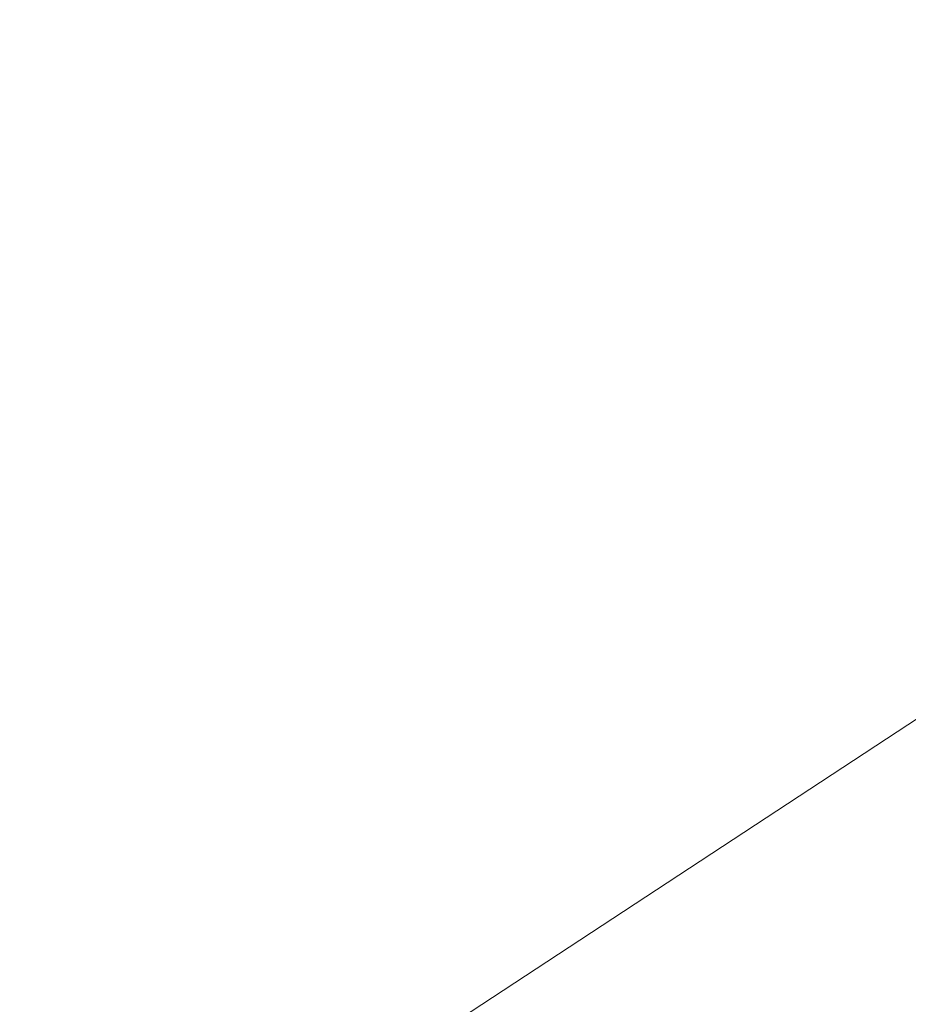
# Model space of a CAD drawing. Extents: x 1620613 to 1693141, y 557269 to 607790.
# Tile 780 of 1056: x 1620837.914 to 1620838.705, y 607320.19 to 607321.067. Entities that reach past the tile are written whole.
import ezdxf

# ---------------------------------------------------------------- set-up
doc = ezdxf.new("R2010")
doc.units = 0
doc.header["$LTSCALE"] = 10
doc.header["$MEASUREMENT"] = 0
for name, pattern in [('DGN Style 2', [7.346996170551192, 4.408197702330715, -2.938798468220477]), ('DGN Style 3', [10.28579463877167, 7.346996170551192, -2.938798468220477]), ('DGN Style 5', [5.142897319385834, 2.204098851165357, -2.938798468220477])]:
    doc.linetypes.add(name, pattern=pattern)
for name, color, linetype, lineweight in [('DT_X_Contour_Minor', 136, 'DGN Style 3', 0), ('PV_X_Driveway', 7, 'DGN Style 5', 0), ('SV_X_Top_of_Bank', 97, 'DGN Style 2', 0)]:
    doc.layers.add(name, color=color, linetype=linetype, lineweight=lineweight)

# ---------------------------------------------------------------- blocks, each defined once
blk = doc.blocks.new('*U1004')
at = {"layer": 'DT_X_Contour_Minor', "transparency": 33554559, "flags": 128}
for points, elevation in [([(-24.18095962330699, 52.19456630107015), (-26.13961108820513, 50.80046222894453), (-26.52381164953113, 50.52720175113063), (-26.83699127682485, 50.30489349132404), (-27.07914997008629, 50.13353744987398), (-27.25028772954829, 50.01313362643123), (-27.6119605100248, 49.75999305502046), (-27.86025474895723, 49.55198737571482), (-28.33388288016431, 49.11782576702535), (-29.03284490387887, 48.4575082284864), (-29.95714082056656, 47.57103476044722), (-32.72237512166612, 44.90556427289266), (-33.69162985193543, 43.94827698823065), (-34.52546831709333, 43.07551799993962), (-35.22389051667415, 42.287287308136), (-35.78689645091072, 41.58358491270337), (-37.10769058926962, 39.81974958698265), (-37.57608096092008, 39.21586285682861), (-37.99065647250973, 38.72707916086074), (-38.35141712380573, 38.35339849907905), (-38.65836291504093, 38.09482087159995), (-39.40513187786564, 37.55875124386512), (-39.65607010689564, 37.37009547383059), (-39.84880807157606, 37.20618038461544), (-39.98334577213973, 37.06700597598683), (-40.05968320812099, 36.95257224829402), (-40.18564935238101, 36.68040321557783), (-40.22203130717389, 36.57873467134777), (-40.23670256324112, 36.47785581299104), (-40.22966312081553, 36.37776664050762), (-40.20091298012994, 36.27846715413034), (-40.01608735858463, 35.81691215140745), (-40.15048069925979, 35.74531068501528), (-40.16360001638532, 35.73708894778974), (-40.14536082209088, 35.74311007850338), (-40.09576311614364, 35.76337407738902), (-40.01480689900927, 35.79788094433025), (-39.75711230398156, 35.90888974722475), (-39.66908160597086, 35.93833058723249), (-39.59826045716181, 35.94339650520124), (-39.54464885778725, 35.924087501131), (-39.50824680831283, 35.88040357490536), (-39.43412074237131, 35.73141320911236), (-39.40460542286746, 35.66106522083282), (-39.37165401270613, 35.56176403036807), (-39.33526651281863, 35.4335096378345), (-39.29544292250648, 35.2763020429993), (-39.18466522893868, 34.81847752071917), (-39.17252586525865, 34.65688272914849), (-39.21919104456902, 34.51546674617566), (-39.32466076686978, 34.39422957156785), (-39.48893503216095, 34.2931712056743), (-40.00540579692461, 34.0505873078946), (-40.19436498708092, 33.96038744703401), (-40.37388948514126, 33.87172578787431), (-40.54397928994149, 33.78460233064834), (-40.70463440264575, 33.69901707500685), (-41.12046844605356, 33.47284066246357), (-41.26366915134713, 33.39187158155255), (-41.38139573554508, 33.31859664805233), (-41.4736481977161, 33.25301586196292), (-41.54042653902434, 33.19512922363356), (-41.68453661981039, 33.05102371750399), (-41.74308398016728, 32.99779644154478), (-41.81064350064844, 32.94619374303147), (-41.88721518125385, 32.89621562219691), (-41.97279902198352, 32.84786207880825), (-42.21303881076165, 32.72108539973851), (-42.29075835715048, 32.67889523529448), (-42.34373715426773, 32.64740725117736), (-42.37197520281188, 32.62662144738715), (-42.37547250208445, 32.61653782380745), (-42.35181096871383, 32.60391773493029), (-42.39091265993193, 32.583645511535), (-42.52596388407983, 32.53229390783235), (-42.75696464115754, 32.44986292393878), (-43.08391493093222, 32.33635255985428), (-44.0837150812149, 31.99221908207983), (-44.42547770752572, 31.87377317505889), (-44.70091547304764, 31.776535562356), (-44.91002837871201, 31.70050624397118), (-45.05281642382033, 31.64568522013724), (-45.34515139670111, 31.52777354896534), (-45.44244383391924, 31.48830485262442), (-45.51506991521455, 31.45833251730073), (-45.56302964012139, 31.43785654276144), (-45.58632300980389, 31.42687692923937), (-45.61555018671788, 31.41025977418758), (-45.65389966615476, 31.39085678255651), (-45.74702772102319, 31.34511067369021), (-45.89493435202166, 31.27302144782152), (-46.0976195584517, 31.1745891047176), (-46.71115154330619, 30.87697870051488), (-46.99779240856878, 30.74271758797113), (-47.39756601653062, 30.56314205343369), (-47.91047236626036, 30.33825209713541), (-48.53651145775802, 30.06804771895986), (-50.35679269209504, 29.28708348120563), (-51.06820952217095, 28.98171731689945), (-51.83724908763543, 28.65134200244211), (-52.66391138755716, 28.29595753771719), (-53.54819642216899, 27.91556392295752), (-55.9831201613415, 26.86783541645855), (-57.01666897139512, 26.41871289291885), (-58.29112259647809, 25.85714170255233), (-59.80648103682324, 25.18312184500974), (-61.56274429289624, 24.39665332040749), (-66.5673193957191, 22.14947236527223), (-68.33273958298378, 21.3572880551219), (-69.87556881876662, 20.66612084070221), (-71.19580710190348, 20.07597072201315), (-72.29345443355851, 19.58683769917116), (-74.92372604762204, 18.41717243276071), (-76.0391293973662, 17.92006916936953), (-77.4126357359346, 17.30600832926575), (-79.04424506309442, 16.57498991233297), (-80.93395737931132, 15.72701391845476), (-86.31732754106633, 13.30980116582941), (-88.17255430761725, 12.47632087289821), (-89.70070698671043, 11.78878955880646), (-90.90178557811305, 11.24720722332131), (-91.77579008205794, 10.85157386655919), (-93.67036997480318, 9.991150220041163), (-94.38000876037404, 9.669193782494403), (-95.0879901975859, 9.348642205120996), (-95.79431428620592, 9.02949548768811), (-96.49898102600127, 8.71175363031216), (-98.37588253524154, 7.866315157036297), (-99.06783932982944, 7.55473544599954), (-99.73603358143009, 7.254075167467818), (-100.380465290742, 6.964334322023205), (-101.0011344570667, 6.685512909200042), (-102.6245688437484, 5.956548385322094), (-103.1982293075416, 5.697795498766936), (-103.7016349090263, 5.468260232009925), (-104.1347856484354, 5.26794258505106), (-104.4976815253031, 5.096842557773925), (-105.3717307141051, 4.679532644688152), (-105.6991237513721, 4.523773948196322), (-106.0257659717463, 4.369480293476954), (-106.3516573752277, 4.216651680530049), (-106.6767979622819, 4.065288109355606), (-107.5428384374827, 3.663605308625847), (-107.8765955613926, 3.5093037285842), (-108.228336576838, 3.347661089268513), (-108.5980614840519, 3.178677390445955), (-108.9857702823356, 3.002352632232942), (-110.0436389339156, 2.522365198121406), (-110.3899303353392, 2.366441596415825), (-110.6354030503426, 2.258661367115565), (-110.7800570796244, 2.199024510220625), (-110.8238924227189, 2.187531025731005), (-110.8063617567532, 2.221072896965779), (-110.8176179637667, 2.22399142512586), (-110.864534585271, 2.207590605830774), (-110.9471116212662, 2.171870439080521), (-111.065349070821, 2.116830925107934), (-111.4281961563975, 1.944299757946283), (-111.549772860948, 1.887374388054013), (-111.6423676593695, 1.845996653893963), (-111.7059805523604, 1.820166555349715), (-111.7406115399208, 1.809884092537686), (-111.7943182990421, 1.803194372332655), (-111.8286533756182, 1.792639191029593), (-111.8913785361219, 1.765990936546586), (-111.9824937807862, 1.723249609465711), (-112.1019991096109, 1.66441520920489), (-112.4585334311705, 1.486066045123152), (-112.6107108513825, 1.409811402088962), (-112.7998423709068, 1.314809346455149), (-113.0259279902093, 1.201059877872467), (-113.2889677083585, 1.068562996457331), (-114.0396790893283, 0.69024142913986), (-114.2872314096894, 0.568059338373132), (-114.4668548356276, 0.4852542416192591), (-114.5785493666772, 0.4418261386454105), (-114.6223150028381, 0.4377750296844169), (-114.648451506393, 0.4794747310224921), (-114.6577560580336, 0.4941408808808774), (-114.6660673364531, 0.5068645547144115), (-114.6733853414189, 0.5176457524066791), (-114.6797100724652, 0.5264844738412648), (-114.7069078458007, 0.5631993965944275), (-114.8184190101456, 0.5857427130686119), (-114.8512880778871, 0.5817863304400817), (-114.9021047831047, 0.5602557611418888), (-114.9708691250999, 0.521151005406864), (-115.0575811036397, 0.4644720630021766), (-115.3127432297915, 0.2898959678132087), (-115.4414968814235, 0.1639744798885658), (-115.6363862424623, -0.08285791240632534), (-115.8974113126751, -0.4506012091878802), (-116.2245720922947, -0.9392554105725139), (-117.1851817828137, -2.403547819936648), (-117.5714658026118, -2.953456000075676), (-118.0098605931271, -3.504961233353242), (-118.500366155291, -4.058063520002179), (-119.0429824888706, -4.612762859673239), (-120.5594404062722, -6.094090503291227), (-121.1927058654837, -6.659830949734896), (-121.9551588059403, -7.246056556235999), (-122.8467992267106, -7.852767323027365), (-123.8676271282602, -8.479963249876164), (-126.7620848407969, -10.17979926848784), (-127.864000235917, -10.8284669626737), (-128.9989031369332, -11.49959303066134), (-130.1667935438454, -12.19317747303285), (-131.3676714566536, -12.90922028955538), (-134.6139958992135, -14.84861229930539), (-135.6910177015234, -15.49258175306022), (-136.4873397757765, -15.96994610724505), (-137.00296212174, -16.28070536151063), (-137.237884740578, -16.42485951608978), (-137.4900787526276, -16.58713046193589), (-137.7565083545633, -16.75856111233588), (-138.3666516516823, -17.1511498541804), (-139.3205086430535, -17.76489668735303), (-140.6180793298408, -18.59980161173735), (-144.5365527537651, -21.12109219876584), (-146.057583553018, -22.07550189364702), (-147.6818208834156, -23.04776303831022), (-149.4092647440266, -24.03787563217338), (-151.2399151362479, -25.04583967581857), (-156.2592582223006, -27.75754572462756), (-157.9071188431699, -28.64785731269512), (-159.0861933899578, -29.28501254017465), (-159.7964818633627, -29.66901140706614), (-160.0379842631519, -29.799853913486), (-160.0569425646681, -29.81122544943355), (-160.0890574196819, -29.82893668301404), (-160.1711832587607, -29.87354173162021), (-160.3033200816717, -29.94504059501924), (-160.4854678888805, -30.04343327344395), (-161.0378766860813, -30.34167216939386), (-161.453391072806, -30.58673781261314), (-162.2856276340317, -31.09825556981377), (-163.5345863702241, -31.8762254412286), (-165.2002672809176, -32.92064742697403), (-173.9457966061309, -38.41633829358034), (-174.5053201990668, -38.7314004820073), (-174.867815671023, -38.89980899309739), (-175.7155062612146, -39.27000787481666), (-177.0483919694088, -39.84199712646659), (-178.8664727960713, -40.61577674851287), (-184.3616151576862, -42.94824290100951), (-186.1728366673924, -43.71679719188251), (-187.4851444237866, -44.27311045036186), (-188.2985384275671, -44.61718267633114), (-188.6130186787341, -44.74901386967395), (-188.7864143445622, -44.81757567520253), (-188.8437101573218, -44.84031453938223), (-188.8855508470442, -44.85710977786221), (-188.9119364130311, -44.86796139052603), (-188.9228668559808, -44.87286937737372), (-188.931407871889, -44.87803250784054), (-188.9728376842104, -44.90323402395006), (-189.0907213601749, -44.97496622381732), (-189.2850588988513, -45.09322910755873), (-189.5558503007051, -45.25802267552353), (-190.9979358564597, -46.13563092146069), (-200.9809675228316, -50.38128774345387), (-202.8592208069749, -51.18005113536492), (-204.215538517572, -51.75677410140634), (-205.04992065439, -52.11145664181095), (-205.3623672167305, -52.24409875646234), (-205.4996439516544, -52.30175716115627), (-205.6967714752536, -52.38455384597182), (-206.1851964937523, -52.58970009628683), (-206.9649190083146, -52.91719591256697), (-208.0359390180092, -53.36704129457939), (-211.2803890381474, -54.72976173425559), (-212.5267256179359, -55.24626083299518), (-213.8323978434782, -55.77371779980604), (-215.1974057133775, -56.31213263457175), (-216.6217492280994, -56.86150533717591), (-220.4991127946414, -58.34110970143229), (-221.7850403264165, -58.8320294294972), (-222.734800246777, -59.19508533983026), (-223.3483925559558, -59.43027743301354), (-223.6258172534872, -59.53760570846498), (-223.9173929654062, -59.65332935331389), (-224.22196076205, -59.77157573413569), (-224.9169823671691, -60.039522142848), (-226.0024577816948, -60.45716857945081), (-227.4783870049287, -61.02451504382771), (-231.9348033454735, -62.73703898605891), (-233.6412232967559, -63.39652951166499), (-235.4181708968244, -64.09060813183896), (-237.2656461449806, -64.81927484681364), (-239.1836490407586, -65.5825296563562), (-244.3923602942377, -67.6639932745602), (-246.1431725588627, -68.36306236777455), (-247.4890759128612, -68.89917193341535), (-248.4300703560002, -69.27232197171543), (-248.9661558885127, -69.48251248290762), (-249.8558387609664, -69.82574114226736), (-250.2946615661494, -69.97874927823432), (-250.9438678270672, -70.1803521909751), (-251.8034575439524, -70.43054988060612), (-252.8734307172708, -70.72934234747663), (-256.0072037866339, -71.59091529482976), (-257.3000331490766, -71.91154492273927), (-258.8281914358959, -72.22725409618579), (-260.5916786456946, -72.53804281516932), (-262.5904947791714, -72.84391107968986), (-268.2344430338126, -73.6529991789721), (-269.2004858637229, -74.22120432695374), (-267.8656531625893, -75.31900369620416), (-264.229944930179, -76.94639728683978), (-258.2933611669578, -79.1033850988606), (-239.394637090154, -85.56147822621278), (-233.1634486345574, -87.66069986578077), (-228.643926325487, -89.1147949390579), (-225.8360701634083, -89.92376344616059), (-224.7398801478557, -90.08760538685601), (-224.0989283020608, -89.66434847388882), (-223.7262266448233, -89.61622242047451), (-223.0888355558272, -89.78928694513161), (-222.1867550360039, -90.18354204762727), (-221.0199850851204, -90.79898772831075), (-217.5556793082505, -92.7350969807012), (-216.3597373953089, -93.36094720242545), (-215.3701409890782, -93.78641592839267), (-214.5868900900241, -94.01150315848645), (-214.0099846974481, -94.03620889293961), (-211.7992323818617, -93.68394549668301), (-207.7296554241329, -92.34900280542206), (-206.1300878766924, -91.03043986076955), (-205.8097007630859, -90.77156042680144), (-205.5340683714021, -90.56002053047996), (-205.303190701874, -90.39582017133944), (-205.117067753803, -90.27895934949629), (-204.6804128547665, -90.0304498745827), (-204.5339060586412, -89.94748955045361), (-204.4218768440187, -89.88499068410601), (-204.3443252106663, -89.84295327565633), (-204.3012511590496, -89.82137732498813), (-204.2323571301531, -89.79112340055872), (-204.0175103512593, -89.70875089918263), (-203.4246405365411, -89.48432383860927), (-202.4537476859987, -89.11784221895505), (-201.1048318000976, -88.60930603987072), (-197.0036920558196, -87.06380348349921), (-195.53523340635, -86.48951762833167), (-194.2057122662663, -85.92578698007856), (-193.0151286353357, -85.37261153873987), (-191.963482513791, -84.8299913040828), (-189.3443428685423, -83.39707762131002), (-188.3270215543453, -82.8713957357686), (-187.2394123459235, -82.36903534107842), (-186.0815152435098, -81.88999643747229), (-184.8533302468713, -81.4342790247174), (-181.484453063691, -80.2501279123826), (-180.3467177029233, -79.84876827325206), (-179.4601695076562, -79.53280269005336), (-178.8248084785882, -79.30223116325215), (-178.4406346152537, -79.15705369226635), (-177.7510872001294, -78.88377251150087), (-177.4752271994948, -78.77552726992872), (-177.1648077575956, -78.65575243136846), (-176.8198288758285, -78.52444799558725), (-176.4402905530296, -78.38161396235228), (-175.3821091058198, -77.98535041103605), (-174.657990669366, -77.70635111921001), (-173.2792714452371, -77.1665509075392), (-171.2459514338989, -76.3659497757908), (-168.5580306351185, -75.30454772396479), (-160.5174407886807, -72.12640769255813), (-157.8664053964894, -71.07881973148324), (-155.9437416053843, -70.31966087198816), (-154.7494494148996, -69.8489311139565), (-154.2835288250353, -69.66663045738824), (-154.0122360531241, -69.56506750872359), (-153.8901976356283, -69.51096790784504), (-153.7275519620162, -69.42484131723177), (-153.5242990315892, -69.30668773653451), (-153.2804388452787, -69.15650716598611), (-152.5760020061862, -68.71332299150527), (-152.3022596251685, -68.54918621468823), (-152.0093601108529, -68.38916401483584), (-151.6973034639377, -68.23325639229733), (-151.3660896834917, -68.08146334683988), (-150.457310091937, -67.68216799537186), (-149.7965649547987, -67.40557416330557), (-148.4959142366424, -66.87526418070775), (-146.5553579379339, -66.09123804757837), (-143.9748960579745, -65.05349576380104), (-136.2404569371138, -61.94789480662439), (-133.6499864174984, -60.91447590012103), (-131.6794041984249, -60.14341989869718), (-130.3287102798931, -59.63472680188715), (-129.597904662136, -59.38839661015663), (-128.475607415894, -59.08133330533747), (-128.0837312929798, -58.95530226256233), (-127.7498258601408, -58.8075066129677), (-127.4738911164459, -58.63794635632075), (-127.2559270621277, -58.44662149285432), (-126.3740264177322, -57.50298804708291), (-125.5114376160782, -56.88272472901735), (-125.3272058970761, -56.75648262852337), (-125.1441916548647, -56.64358346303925), (-124.9623948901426, -56.54402723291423), (-124.7818156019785, -56.45781393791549), (-124.3018941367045, -56.24570239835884), (-124.1252345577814, -56.16937275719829), (-123.9551969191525, -56.09946748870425), (-123.7917812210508, -56.03598659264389), (-123.634987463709, -55.97893006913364), (-123.2257000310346, -55.83534516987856), (-123.0975281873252, -55.78019966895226), (-123.0199782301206, -55.7224518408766), (-122.9930501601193, -55.66210168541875), (-123.01674397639, -55.59914920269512), (-123.2454328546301, -55.29929885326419), (-123.5280223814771, -55.37079651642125), (-123.557898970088, -55.37377578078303), (-123.5264189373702, -55.35207171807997), (-123.4335822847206, -55.30568432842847), (-123.2793890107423, -55.23461361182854), (-122.7863981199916, -55.01218059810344), (-122.5932278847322, -54.92795936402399), (-122.383460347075, -54.84212042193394), (-122.1570955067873, -54.75466377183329), (-121.9141333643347, -54.66558941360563), (-121.2441045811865, -54.42590084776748), (-120.9864257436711, -54.32681635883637), (-120.7159108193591, -54.20932931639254), (-120.4325598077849, -54.07343972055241), (-120.1363727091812, -53.91914757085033), (-119.3294256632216, -53.48316510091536), (-119.0607926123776, -53.33840922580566), (-118.8601037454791, -53.23112845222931), (-118.7273590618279, -53.1613227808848), (-118.6625585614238, -53.1289922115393), (-118.5803494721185, -53.09274416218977), (-118.5320814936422, -53.07158985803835), (-118.4489343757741, -53.0353129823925), (-118.330908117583, -52.9839135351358), (-118.1780027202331, -52.91739151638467), (-117.723749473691, -52.71983603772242), (-117.574481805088, -52.65467205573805), (-117.4673687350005, -52.60734671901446), (-117.40241026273, -52.57786002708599), (-117.3796063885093, -52.56621198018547), (-117.3750021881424, -52.55893538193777), (-117.32292377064, -52.53514638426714), (-117.1701416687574, -52.46923683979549), (-116.916655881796, -52.36120674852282), (-116.56246641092, -52.21105611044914), (-115.4836895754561, -51.75449367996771), (-115.0592612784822, -51.57221276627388), (-114.5950590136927, -51.36779184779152), (-114.0910827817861, -51.14123092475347), (-113.547332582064, -50.89252999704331), (-112.044300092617, -50.1998075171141), (-111.4609096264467, -49.93227813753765), (-110.8380125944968, -49.64923185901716), (-110.1756089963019, -49.3506686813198), (-109.4736988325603, -49.03658860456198), (-107.5492629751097, -48.17835253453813), (-106.8173808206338, -47.85253848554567), (-106.0650612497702, -47.51877339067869), (-105.2923042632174, -47.17705725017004), (-104.4991098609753, -46.82739006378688), (-102.3566749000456, -45.88434283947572), (-101.3863502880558, -45.45568486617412), (-100.0822026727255, -44.87699636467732), (-98.44423205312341, -44.14827733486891), (-96.4724384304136, -43.26952777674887), (-90.76922476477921, -40.72615491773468), (-88.75926945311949, -39.8289467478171), (-87.00681376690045, -39.04485188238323), (-85.5118577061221, -38.37387032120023), (-84.27440127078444, -37.81600206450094), (-81.31785027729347, -36.47917111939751), (-80.27335569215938, -36.00698643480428), (-79.35728518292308, -35.59305558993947), (-78.56963874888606, -35.23737858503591), (-77.91041639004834, -34.9399554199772), (-76.32372220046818, -34.22449876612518), (-75.53716309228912, -33.87114173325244), (-74.36750640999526, -33.34766312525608), (-72.81475215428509, -32.65406294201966), (-70.87890032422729, -31.79034118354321), (-65.20583201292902, -29.2602543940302), (-63.27956802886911, -28.40062648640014), (-61.75557730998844, -27.71930785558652), (-60.63385985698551, -27.21629850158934), (-59.91441566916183, -26.89159842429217), (-58.53226218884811, -26.26347725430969), (-58.06345880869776, -26.05004163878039), (-57.69366377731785, -25.88082566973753), (-57.42287709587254, -25.75582934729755), (-57.25109876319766, -25.6750526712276), (-56.92503434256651, -25.51860773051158), (-56.77381655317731, -25.44516997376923), (-56.56471150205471, -25.34219040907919), (-56.29771918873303, -25.2096690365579), (-55.97283961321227, -25.04760585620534), (-55.02931106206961, -24.57604829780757), (-54.67752068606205, -24.40195806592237), (-54.3297959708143, -24.23335553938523), (-53.98613691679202, -24.0702407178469), (-53.64654352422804, -23.9126136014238), (-52.746382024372, -23.49959156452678), (-52.45081458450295, -23.36482985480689), (-52.23923338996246, -23.27031125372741), (-52.11163844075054, -23.21603576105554), (-52.06802973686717, -23.20200337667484), (-52.06372152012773, -23.21824116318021), (-52.04211588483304, -23.21375886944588), (-51.98053014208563, -23.18813364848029), (-51.87896429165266, -23.1413655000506), (-51.73741833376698, -23.07345442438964), (-51.3066556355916, -22.8641676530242), (-51.11980596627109, -22.77346711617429), (-50.88232898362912, -22.65833058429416), (-50.59422468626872, -22.51875805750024), (-50.25549307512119, -22.35474953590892), (-49.28470569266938, -21.88481215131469), (-48.97027855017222, -21.73316172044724), (-48.75508766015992, -21.63066346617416), (-48.63913302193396, -21.57731738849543), (-48.62241463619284, -21.5731234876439), (-48.71014727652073, -21.62747598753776), (-48.72413865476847, -21.63849978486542), (-48.70031330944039, -21.63080680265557), (-48.6386712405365, -21.60439704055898), (-48.53921244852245, -21.55927049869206), (-48.22356670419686, -21.41397734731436), (-48.10382505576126, -21.37670235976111), (-47.98133441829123, -21.37384726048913), (-47.85609479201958, -21.40541204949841), (-47.72810617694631, -21.47139672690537), (-47.12441166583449, -21.85963829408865), (-43.89396079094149, -19.59121021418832), (-43.19775608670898, -19.02601108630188), (-42.49362092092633, -18.30259716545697), (-41.78155529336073, -17.42096845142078), (-41.06155920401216, -16.38112494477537), (-39.13099568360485, -13.39725586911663), (-38.40827419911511, -12.38038078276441), (-37.688032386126, -11.56765733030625), (-36.97027024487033, -10.95908551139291), (-36.25498777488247, -10.55466532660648), (-34.35087408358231, -9.748413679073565), (-33.71216939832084, -9.477969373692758), (-33.22414061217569, -9.271325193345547), (-32.88678772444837, -9.128481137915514), (-32.70011073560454, -9.049437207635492), (-32.40320662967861, -8.923720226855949), (-31.99930430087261, -8.653783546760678), (-31.0102753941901, -7.938261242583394), (-29.4361199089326, -6.777153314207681), (-27.27683784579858, -5.170459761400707), (-20.73858357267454, -0.2918294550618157), (-18.53161800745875, 1.345858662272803), (-16.8144120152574, 2.599950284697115), (-15.58696559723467, 3.470445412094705), (-14.84927875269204, 3.957344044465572), (-13.5351265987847, 4.744278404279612), (-13.07620861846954, 5.023531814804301), (-12.68506879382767, 5.27109127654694), (-12.36170712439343, 5.486956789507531), (-12.10612361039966, 5.671128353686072), (-11.51493844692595, 6.119993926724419), (-11.03056794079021, 6.436196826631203), (-10.02084529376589, 7.048156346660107), (-8.48577050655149, 7.955872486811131), (-6.42534357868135, 9.159345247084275), (-0.230402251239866, 12.76294810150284), (1.8345676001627, 13.96469584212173), (3.383271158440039, 14.86723692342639), (4.41570842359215, 15.47057134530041), (4.931879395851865, 15.77469910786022), (5.619980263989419, 16.18676426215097), (6.044165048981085, 16.44713893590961), (6.800643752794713, 16.91921409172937), (7.889416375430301, 17.60298972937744), (9.31048291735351, 18.49846584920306), (16.71747925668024, 23.17132219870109), (21.32444000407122, 24.17666403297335), (22.23724801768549, 24.25435453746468), (23.00126030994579, 24.0565652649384), (23.6164768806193, 23.5832962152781), (24.08289772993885, 22.8345473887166), (25.91233834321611, 18.69760005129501)], 1.800041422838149), ([(-26.4221577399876, 51.95833175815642), (-27.71982852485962, 51.03469212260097), (-27.97437398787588, 50.85364810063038), (-28.18186575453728, 50.70636159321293), (-28.34230382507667, 50.59283259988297), (-28.4556881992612, 50.51306112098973), (-28.69530826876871, 50.34534719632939), (-28.85981133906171, 50.20753661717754), (-29.17360549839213, 49.91989032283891), (-29.63669074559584, 49.48240831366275), (-30.24906708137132, 48.8950905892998), (-32.08112542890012, 47.12912903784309), (-32.72328845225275, 46.49489483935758), (-33.27573376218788, 45.91666340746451), (-33.73846135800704, 45.39443474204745), (-34.11147124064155, 44.92820884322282), (-34.98654064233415, 43.75961013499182), (-35.37127004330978, 43.30610329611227), (-35.86915619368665, 42.82203181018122), (-36.48019909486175, 42.30739567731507), (-37.20439874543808, 41.76219489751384), (-39.28647348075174, 40.2675732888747), (-39.98611710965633, 39.74158006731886), (-40.52349194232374, 39.28456660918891), (-40.89859798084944, 38.89653291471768), (-41.11143522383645, 38.57747898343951), (-41.46264281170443, 37.81864151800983), (-41.56407973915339, 37.53517833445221), (-41.60498482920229, 37.25391688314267), (-41.58535808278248, 36.97485716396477), (-41.50519949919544, 36.69799917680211), (-40.98988515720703, 35.41113261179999), (-41.36458870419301, 35.2114997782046), (-41.40116681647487, 35.18857666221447), (-41.35031391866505, 35.20536424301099), (-41.21203001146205, 35.26186252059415), (-40.98631509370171, 35.35807149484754), (-40.26783396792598, 35.66757635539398), (-40.02239461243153, 35.74966068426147), (-39.8249373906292, 35.76378502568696), (-39.6754623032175, 35.70994937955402), (-39.57396934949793, 35.58815374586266), (-39.36729765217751, 35.17275207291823), (-39.29846415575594, 35.03223562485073), (-39.24696743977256, 34.92223753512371), (-39.21280750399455, 34.84275780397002), (-39.19598434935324, 34.79379643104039), (-39.17423830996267, 34.70392391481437), (-39.19917079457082, 34.65937235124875), (-39.29027777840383, 34.59312204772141), (-39.44755926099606, 34.50517300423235), (-39.67101524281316, 34.39552522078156), (-40.35513052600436, 34.07419947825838), (-40.58325396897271, 33.96678022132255), (-40.75453783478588, 33.8855167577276), (-40.86898212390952, 33.83040908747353), (-40.92658683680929, 33.80145721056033), (-41.00441330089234, 33.7591265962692), (-41.04055930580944, 33.73462800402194), (-41.09062747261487, 33.69288018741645), (-41.15461780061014, 33.63388314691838), (-41.2325302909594, 33.55763688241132), (-41.45885981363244, 33.33131454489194), (-41.55081032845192, 33.24771939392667), (-41.65691473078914, 33.16667569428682), (-41.77717302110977, 33.08818344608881), (-41.91158519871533, 33.01224264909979), (-42.28888952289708, 32.81313579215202), (-42.41095057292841, 32.74687478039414), (-42.49415548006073, 32.69742188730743), (-42.53850424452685, 32.66477711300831), (-42.54399686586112, 32.64894045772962), (-42.50683566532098, 32.62912020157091), (-42.53423417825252, 32.60898901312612), (-42.64430061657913, 32.56346063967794), (-42.83703498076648, 32.49253508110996), (-43.11243727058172, 32.39621233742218), (-43.95706727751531, 32.10548877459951), (-44.25215094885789, 32.00285932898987), (-44.50392945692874, 31.91301366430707), (-44.71240280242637, 31.83595178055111), (-44.8775709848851, 31.77167367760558), (-45.26027925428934, 31.61731044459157), (-45.38764896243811, 31.56564027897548), (-45.48272688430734, 31.5264022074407), (-45.54551302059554, 31.49959622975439), (-45.5760073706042, 31.48522234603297), (-45.61426992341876, 31.46346811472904), (-45.66447487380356, 31.43806682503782), (-45.78639281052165, 31.37817862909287), (-45.98002373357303, 31.28380352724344), (-46.24536764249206, 31.15494151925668), (-47.04856871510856, 30.7653269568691), (-47.38836151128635, 30.6047740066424), (-47.80533909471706, 30.41532607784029), (-48.29950146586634, 30.19698317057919), (-48.87084862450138, 29.94974528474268), (-50.49735409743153, 29.25191761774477), (-51.13303793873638, 28.97905882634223), (-51.8202103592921, 28.68385320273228), (-52.55887135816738, 28.3663007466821), (-53.3490209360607, 28.02640145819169), (-55.52473791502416, 27.09020757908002), (-56.49371372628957, 26.66848666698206), (-57.76885342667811, 26.10546933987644), (-59.35015701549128, 25.40115559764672), (-61.23762449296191, 24.55554544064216), (-66.6790896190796, 22.11218980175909), (-68.57485017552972, 21.26142299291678), (-70.18103300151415, 20.54163929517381), (-71.49763809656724, 19.95283870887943), (-72.52466546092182, 19.49502123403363), (-74.8773014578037, 18.44881878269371), (-75.91999211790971, 17.98397094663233), (-77.28358709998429, 17.37407927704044), (-78.96808640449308, 16.61914377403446), (-80.97349003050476, 15.71916443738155), (-86.74910546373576, 13.12582776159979), (-88.72374219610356, 12.23877836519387), (-90.31594081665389, 11.52263268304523), (-91.52570132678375, 10.97739071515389), (-92.3530237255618, 10.60305246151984), (-94.04929930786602, 9.832688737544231), (-94.68466071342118, 9.54443124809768), (-95.31853824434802, 9.257431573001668), (-95.95093189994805, 8.971689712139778), (-96.58184168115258, 8.687205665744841), (-98.26228926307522, 7.930258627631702), (-98.89682115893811, 7.644555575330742), (-99.54008116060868, 7.355156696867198), (-100.1920692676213, 7.06206199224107), (-100.8527854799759, 6.765271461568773), (-102.6263328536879, 5.968902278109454), (-103.2449727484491, 5.690073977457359), (-103.7707319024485, 5.450865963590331), (-104.2036103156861, 5.251278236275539), (-104.5436079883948, 5.091310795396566), (-105.3264274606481, 4.717558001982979), (-105.6287788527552, 4.573821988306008), (-105.9487184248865, 4.422928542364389), (-106.2862461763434, 4.264877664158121), (-106.6413621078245, 4.099669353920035), (-107.6117888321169, 3.649570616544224), (-107.9746458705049, 3.481720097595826), (-108.3353969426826, 3.315742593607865), (-108.6940420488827, 3.151638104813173), (-109.0505811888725, 2.989406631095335), (-109.9985442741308, 2.55928672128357), (-110.3086120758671, 2.420033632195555), (-110.5278431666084, 2.324864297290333), (-110.6562375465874, 2.273778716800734), (-110.6937952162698, 2.266776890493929), (-110.6728333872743, 2.306883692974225), (-110.6862926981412, 2.310373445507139), (-110.7423920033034, 2.290762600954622), (-110.8411313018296, 2.24805115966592), (-110.9825105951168, 2.182239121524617), (-111.4163753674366, 1.975939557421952), (-111.5617474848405, 1.90787255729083), (-111.6724652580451, 1.858396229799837), (-111.7485286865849, 1.827510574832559), (-111.7899377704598, 1.815215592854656), (-111.8541562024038, 1.807216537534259), (-111.8952114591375, 1.794595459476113), (-111.9702134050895, 1.76273151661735), (-112.0791620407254, 1.71162470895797), (-112.2220573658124, 1.641275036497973), (-112.6483738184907, 1.428018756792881), (-112.8175543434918, 1.34328058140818), (-113.0053585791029, 1.249008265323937), (-113.2117865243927, 1.145201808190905), (-113.4368381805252, 1.031861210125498), (-114.0618075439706, 0.7169074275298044), (-114.2700324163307, 0.618599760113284), (-114.4259800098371, 0.5598920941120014), (-114.5296503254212, 0.5407844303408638), (-114.5810433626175, 0.5612767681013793), (-114.6483884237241, 0.6687230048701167), (-114.6723631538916, 0.7065127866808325), (-114.6937785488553, 0.7392974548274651), (-114.7126346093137, 0.7670770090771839), (-114.7289313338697, 0.7898514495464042), (-114.799010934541, 0.884453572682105), (-115.0863380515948, 0.9425401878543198), (-115.1710306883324, 0.9323459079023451), (-115.3019684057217, 0.8768688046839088), (-115.4791512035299, 0.7761088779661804), (-115.702579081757, 0.6300661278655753), (-116.3600468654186, 0.180241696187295), (-116.6101513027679, -0.01975269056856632), (-116.8673637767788, -0.2823675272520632), (-117.131684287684, -0.6076028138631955), (-117.4031128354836, -0.995458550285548), (-118.1363996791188, -2.11323444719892), (-118.4312717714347, -2.533009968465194), (-118.765922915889, -2.954004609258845), (-119.1403531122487, -3.376218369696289), (-119.5545623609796, -3.79965124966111), (-120.712159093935, -4.930431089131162), (-121.2576473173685, -5.398751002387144), (-122.025914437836, -5.955625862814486), (-123.0169604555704, -6.601055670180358), (-124.2307853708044, -7.33504042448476), (-127.7646903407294, -9.410406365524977), (-129.0504631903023, -10.16678530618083), (-130.2573530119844, -10.87939767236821), (-131.3853598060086, -11.54824346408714), (-132.4344835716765, -12.17332268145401), (-135.1269695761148, -13.78184516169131), (-136.0246570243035, -14.31878836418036), (-136.6983548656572, -14.72322611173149), (-137.1480630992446, -14.99515840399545), (-137.3737817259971, -15.13458524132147), (-137.677045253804, -15.32971620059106), (-137.9974270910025, -15.53586171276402), (-138.7311249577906, -16.00795002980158), (-139.8781388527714, -16.74598115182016), (-141.4384687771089, -17.74995507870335), (-146.1504366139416, -20.78180929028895), (-147.8899061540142, -21.88109677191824), (-149.5743388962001, -22.90506855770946), (-151.2037348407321, -23.85372464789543), (-152.7780939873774, -24.72706504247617), (-156.9030026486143, -26.95555183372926), (-158.2580997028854, -27.68774060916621), (-159.2297093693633, -28.21294184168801), (-159.8178316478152, -28.53115553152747), (-160.0224665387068, -28.64238167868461), (-160.0568430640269, -28.66300134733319), (-160.0893978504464, -28.68125328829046), (-160.1612798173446, -28.72054435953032), (-160.2724889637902, -28.78087456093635), (-160.4230252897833, -28.8622438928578), (-160.8768917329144, -29.10728095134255), (-161.2334875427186, -29.31818412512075), (-161.9628751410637, -29.7671158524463), (-163.0650545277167, -30.45407613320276), (-164.540025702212, -31.3790649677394), (-168.9703378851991, -34.16307326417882), (-170.4930653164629, -35.11789278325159), (-171.7385134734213, -35.89434511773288), (-172.7066823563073, -36.49243026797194), (-173.3975719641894, -36.91214823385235), (-174.8702385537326, -37.79357323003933), (-175.577311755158, -38.18167739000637), (-176.5940314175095, -38.68492112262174), (-177.9203975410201, -39.30330442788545), (-179.5564101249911, -40.0368273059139), (-184.331972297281, -42.14640774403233), (-185.9600141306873, -42.86267835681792), (-187.2624680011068, -43.4293048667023), (-188.2393339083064, -43.84628727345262), (-188.890611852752, -44.11362557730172), (-190.1932357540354, -44.62700225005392), (-190.8766222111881, -44.90431178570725), (-191.9498136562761, -45.35120788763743), (-193.4128100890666, -45.9676905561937), (-195.265611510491, -46.75375979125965), (-200.7261552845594, -49.0760598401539), (-202.5265453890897, -49.8416973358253), (-203.8323078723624, -50.39688478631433), (-204.6434427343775, -50.74162219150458), (-204.9599499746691, -50.87590955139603), (-205.1444657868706, -50.9534091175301), (-205.4094279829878, -51.06469744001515), (-206.0659277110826, -51.34043773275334), (-207.1139649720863, -51.78062999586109), (-208.5535397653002, -52.38527422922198), (-212.9144559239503, -54.21692814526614), (-214.4953707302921, -54.87517555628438), (-215.9674280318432, -55.47617735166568), (-217.3306278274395, -56.01993353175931), (-218.5849701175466, -56.50644409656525), (-221.7847395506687, -57.72747811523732), (-222.8509311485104, -58.13458622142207), (-223.6496788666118, -58.44013502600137), (-224.1809827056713, -58.64412452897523), (-224.4448426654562, -58.74655473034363), (-224.7918773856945, -58.88428953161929), (-225.0772514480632, -58.99538952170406), (-225.673097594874, -59.22538839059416), (-226.5794158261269, -59.57428613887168), (-227.796206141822, -60.04208276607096), (-231.4549430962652, -61.44807227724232), (-232.9376689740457, -62.02218422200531), (-234.6417938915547, -62.69002792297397), (-236.5673178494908, -63.4516033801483), (-238.7142408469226, -64.3069105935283), (-244.7345675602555, -66.71270550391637), (-246.739514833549, -67.51349833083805), (-248.2391116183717, -68.111530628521), (-249.2333579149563, -68.50680239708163), (-249.72225372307, -68.69931363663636), (-250.3521752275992, -68.94232956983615), (-250.7275681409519, -69.0684500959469), (-251.3813057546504, -69.26454972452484), (-252.313388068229, -69.53062845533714), (-253.523815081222, -69.86668628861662), (-257.1227467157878, -70.85614598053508), (-258.6074759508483, -71.22436795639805), (-260.3624649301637, -71.58693911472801), (-262.3877136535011, -71.94385945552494), (-264.6832221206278, -72.2951289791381), (-271.1649243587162, -73.22431328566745), (-272.2743608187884, -73.87685941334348), (-270.7413935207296, -75.13760956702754), (-266.5660224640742, -77.00656374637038), (-259.7482476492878, -79.48372195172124), (-238.0443097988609, -86.90041586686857), (-230.9031500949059, -89.32110521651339), (-225.7576243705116, -91.02065282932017), (-222.6077326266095, -91.99905870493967), (-221.453474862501, -92.2563228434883), (-221.0362994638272, -91.98083823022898), (-220.7937196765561, -91.94951449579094), (-220.3788618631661, -92.06215675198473), (-219.7917260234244, -92.31876499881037), (-219.0323121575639, -92.71933923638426), (-216.7775044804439, -93.9794918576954), (-215.9991035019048, -94.38683808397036), (-215.3550063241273, -94.66376229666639), (-214.8452129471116, -94.81026449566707), (-214.4697233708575, -94.82634468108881), (-213.0308142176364, -94.59706751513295), (-209.0644522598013, -93.2959824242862), (-208.0970566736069, -93.20292095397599), (-206.8947393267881, -93.48134443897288), (-205.4575002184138, -94.13125287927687), (-203.7853393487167, -95.15264627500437), (-199.0130146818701, -98.3716752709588), (-197.5992905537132, -99.25004037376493), (-196.9373616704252, -99.47086393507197), (-197.0272280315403, -99.03414595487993), (-197.8688896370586, -97.93988643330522), (-201.1157142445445, -94.14513898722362), (-202.1445991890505, -92.86694454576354), (-202.7961355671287, -91.87842180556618), (-203.0703233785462, -91.1795707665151), (-202.9671626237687, -90.77039142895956), (-201.6052657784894, -89.53678849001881), (-196.2946542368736, -87.53550001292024), (-195.1693159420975, -87.08935588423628), (-194.06927743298, -86.60861856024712), (-192.994538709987, -86.09328804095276), (-191.9450997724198, -85.54336432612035), (-189.1803289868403, -84.0307768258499), (-188.1064418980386, -83.47586562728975), (-186.9583587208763, -82.94557265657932), (-185.7360794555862, -82.43989791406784), (-184.4396041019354, -81.9588413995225), (-180.8834083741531, -80.70884833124), (-179.6824118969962, -80.28517202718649), (-178.7465692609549, -79.95163791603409), (-178.0758804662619, -79.70824599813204), (-177.6703455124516, -79.55499627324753), (-176.9424574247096, -79.26651993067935), (-176.675729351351, -79.16141957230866), (-176.4214611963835, -79.06247575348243), (-176.1796529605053, -78.96968847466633), (-175.9503046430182, -78.88305773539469), (-175.3553223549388, -78.6602511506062), (-174.762106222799, -78.4298333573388), (-173.4286945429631, -77.90568491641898), (-171.3550873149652, -77.08780582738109), (-168.5412845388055, -75.9761960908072), (-160.0508830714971, -72.6202625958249), (-157.2561313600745, -71.51578799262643), (-155.2396773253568, -70.71931430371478), (-154.001520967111, -70.2308415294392), (-153.5416622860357, -70.0503696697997), (-153.3531027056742, -69.97977926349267), (-153.2682810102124, -69.9421778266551), (-153.155235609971, -69.88231632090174), (-153.0139665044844, -69.800194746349), (-152.8444736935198, -69.69581310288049), (-152.3548612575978, -69.38778196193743), (-152.1645990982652, -69.27370018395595), (-151.9610219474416, -69.16247820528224), (-151.74412980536, -69.05411602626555), (-151.5139226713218, -68.94861364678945), (-150.8822836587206, -68.6710870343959), (-150.2915771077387, -68.4260573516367), (-148.9931867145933, -67.89911326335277), (-146.9871124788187, -67.09025476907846), (-144.2733544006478, -65.99948186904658), (-136.0930877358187, -62.71486826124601), (-133.3686395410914, -61.62607873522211), (-131.3304949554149, -60.82317036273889), (-129.9786539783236, -60.30614314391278), (-129.313116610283, -60.07499707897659), (-128.4534217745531, -59.83978244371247), (-128.1407040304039, -59.72982814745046), (-127.8473219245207, -59.57637623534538), (-127.573275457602, -59.3794267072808), (-127.3185646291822, -59.13897956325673), (-126.1750305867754, -57.91539845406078), (-125.6638016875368, -57.54778814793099), (-125.5201019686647, -57.45771540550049), (-125.3081009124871, -57.34504445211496), (-125.027798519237, -57.20977528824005), (-124.67919478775, -57.05190791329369), (-123.658516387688, -56.60079729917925), (-123.3162236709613, -56.45018668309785), (-123.0548543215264, -56.33668779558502), (-122.8744083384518, -56.26030063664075), (-122.774885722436, -56.22102520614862), (-122.6173899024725, -56.16577302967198), (-122.578404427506, -56.13100091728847), (-122.5795698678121, -56.06812371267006), (-122.6208862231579, -55.97714141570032), (-122.702353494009, -55.85805402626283), (-123.176219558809, -55.23673432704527), (-123.2689925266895, -55.26020671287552), (-123.27880088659, -55.26118479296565), (-123.2684661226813, -55.25405943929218), (-123.2379882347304, -55.2388306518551), (-123.1873672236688, -55.21549843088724), (-123.0255203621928, -55.14247459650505), (-122.9375661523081, -55.10604744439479), (-122.7950886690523, -55.05153386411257), (-122.5980879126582, -54.97893385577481), (-122.3465638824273, -54.88824741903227), (-121.6031354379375, -54.62230168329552), (-121.3172286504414, -54.51236278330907), (-121.0170796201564, -54.38200538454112), (-120.7026883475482, -54.2312294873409), (-120.3740548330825, -54.06003509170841), (-119.4787091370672, -53.57629203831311), (-119.1806481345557, -53.41567858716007), (-118.9579743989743, -53.29664552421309), (-118.8106879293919, -53.2191928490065), (-118.7387887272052, -53.18332056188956), (-118.6475738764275, -53.14310164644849), (-118.5940182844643, -53.11962995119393), (-118.5017626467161, -53.07937905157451), (-118.370806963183, -53.02234894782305), (-118.2011512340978, -52.94853963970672), (-117.697135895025, -52.72934254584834), (-117.5315163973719, -52.65704004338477), (-117.4126694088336, -52.60453035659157), (-117.3405949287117, -52.57181348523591), (-117.3152929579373, -52.5588894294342), (-117.3101843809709, -52.55081570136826), (-117.2631252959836, -52.52895948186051), (-117.1257794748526, -52.46944611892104), (-116.8981469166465, -52.37227561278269), (-116.5802276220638, -52.23744796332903), (-115.6120605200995, -51.82769804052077), (-115.2194286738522, -51.65870471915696), (-114.7676584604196, -51.45903719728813), (-114.2567498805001, -51.22869547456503), (-113.6867029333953, -50.96767955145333), (-112.0877265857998, -50.23073815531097), (-111.4670962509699, -49.94613143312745), (-110.8044375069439, -49.64501731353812), (-110.0997503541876, -49.32739579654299), (-109.3530347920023, -48.99326688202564), (-107.3057554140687, -48.08024658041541), (-106.5441058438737, -47.74109617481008), (-105.794616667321, -47.40841018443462), (-105.0572878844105, -47.08218860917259), (-104.3321194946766, -46.76243144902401), (-102.4145509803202, -45.91836490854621), (-101.5012583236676, -45.51471419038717), (-100.1995567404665, -44.93681194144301), (-98.50944623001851, -44.18465816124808), (-96.43092679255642, -43.25825285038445), (-90.37032972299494, -40.55550331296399), (-88.25751306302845, -39.61251305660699), (-86.46451088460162, -38.81060444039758), (-84.9913231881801, -38.14977746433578), (-83.8379499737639, -37.63003212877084), (-81.18870737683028, -36.43215342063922), (-80.25277914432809, -36.00904832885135), (-79.43192639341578, -35.63814208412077), (-78.72614912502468, -35.31943468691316), (-78.13544733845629, -35.05292613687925), (-76.71367655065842, -34.4118351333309), (-75.96444420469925, -34.0753918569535), (-74.78307525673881, -33.54688028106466), (-73.16956970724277, -32.82630040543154), (-71.1239275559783, -31.91365223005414), (-65.0926996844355, -29.22383269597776), (-63.05558418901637, -28.31482348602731), (-61.46765860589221, -27.60516050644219), (-60.32892293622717, -27.09484375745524), (-59.63937717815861, -26.78387323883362), (-58.39950837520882, -26.22041349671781), (-57.97896558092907, -26.02894983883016), (-57.64723880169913, -25.8771536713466), (-57.40432803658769, -25.7650249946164), (-57.25023328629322, -25.69256380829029), (-56.95773530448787, -25.55222396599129), (-56.81331861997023, -25.48196517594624), (-56.59944205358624, -25.37644368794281), (-56.31610560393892, -25.23565950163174), (-55.96330927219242, -25.05961261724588), (-54.92990587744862, -24.54313732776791), (-54.55293985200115, -24.35628810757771), (-54.19709432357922, -24.18309691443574), (-53.86236929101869, -24.02356374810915), (-53.54876475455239, -23.87768860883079), (-52.74064665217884, -23.50689893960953), (-52.47525161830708, -23.38610528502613), (-52.28515509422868, -23.30181657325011), (-52.17035707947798, -23.25403280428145), (-52.13085757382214, -23.24275397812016), (-52.12592357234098, -23.26135036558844), (-52.10117963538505, -23.25621700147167), (-52.03064832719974, -23.22686961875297), (-51.91432964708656, -23.17330821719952), (-51.75222359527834, -23.09553279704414), (-51.25889096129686, -22.85584631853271), (-51.05811752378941, -22.75836918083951), (-50.82579668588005, -22.64570262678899), (-50.56192844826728, -22.51784665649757), (-50.2665128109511, -22.37480126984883), (-49.43667457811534, -21.97309435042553), (-49.17018562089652, -21.84487856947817), (-48.99309742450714, -21.7615114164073), (-48.90540998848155, -21.72299289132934), (-48.90712331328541, -21.72932299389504), (-49.03089319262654, -21.80600143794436), (-49.05063169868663, -21.82155339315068), (-49.01701980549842, -21.81070042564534), (-48.93005751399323, -21.77344253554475), (-48.7897448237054, -21.70977972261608), (-48.34444378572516, -21.50480565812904), (-48.17551681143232, -21.45221952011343), (-48.00271166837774, -21.44819165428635), (-47.82602835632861, -21.49272206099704), (-47.64546687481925, -21.58581074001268), (-46.7937975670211, -22.13352721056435), (-42.2364000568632, -18.93331495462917), (-41.3104534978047, -18.22286632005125), (-40.48578418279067, -17.46303995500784), (-39.76239211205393, -16.65383585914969), (-39.140277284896, -15.79525403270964), (-37.61634073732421, -13.43986552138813), (-37.04584322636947, -12.63717082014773), (-36.47730310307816, -11.99562810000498), (-35.91072036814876, -11.51523736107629), (-35.34609502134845, -11.19599860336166), (-33.84303728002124, -10.55956455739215), (-33.33886044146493, -10.34608286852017), (-32.95362323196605, -10.18296333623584), (-32.68732565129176, -10.07020596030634), (-32.53996769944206, -10.00781074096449), (-32.30559933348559, -9.908573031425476), (-31.90467404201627, -9.634235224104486), (-30.87767444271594, -8.885650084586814), (-29.22460053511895, -7.662817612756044), (-26.9454523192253, -5.96573780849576), (-20.03295799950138, -0.8078618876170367), (-17.72287080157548, 0.9096714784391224), (-15.97697994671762, 2.193864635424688), (-14.79528543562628, 3.044717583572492), (-14.17778726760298, 3.462230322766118), (-13.28338727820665, 3.997810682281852), (-12.96057946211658, 4.195819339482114), (-12.66295600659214, 4.388160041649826), (-12.39051691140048, 4.574832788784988), (-12.14326217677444, 4.75583758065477), (-11.51749536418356, 5.230959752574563), (-11.00479138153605, 5.565659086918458), (-9.93600454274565, 6.213415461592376), (-8.311134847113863, 7.174228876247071), (-6.130182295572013, 8.448099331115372), (0.4271349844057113, 12.26249659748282), (2.594258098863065, 13.52337980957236), (4.177639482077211, 14.44523149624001), (5.177279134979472, 15.02805165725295), (5.593177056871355, 15.27184029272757), (5.923915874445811, 15.46990128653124), (6.12780222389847, 15.59505155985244), (6.49140715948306, 15.82195663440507), (7.014730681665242, 16.15061651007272), (7.697772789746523, 16.58103118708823), (11.25797932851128, 18.82706088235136), (20.18971190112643, 20.77616461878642), (21.90178052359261, 21.057118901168), (23.21010100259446, 21.06465157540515), (24.11467333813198, 20.7987626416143), (24.61549753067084, 20.25945209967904), (26.01059809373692, 17.10468581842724)], 2.200041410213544)]:
    blk.add_lwpolyline(points, dxfattribs=dict(at, elevation=elevation))

msp = doc.modelspace()

# ---------------------------------------------------------------- linework, layer by layer
at = {"layer": 'PV_X_Driveway', "extrusion": (-0.06840491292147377, 0.09722345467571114, 0.9929090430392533), "elevation": -50776.94618662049, "flags": 128}
msp.add_lwpolyline([(-1675197.499388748, 432992.9258386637), (-1675193.486980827, 432991.2320525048), (-1675186.401155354, 432990.7443540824), (-1675173.477796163, 432991.3626955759), (-1675157.216023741, 432992.231291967), (-1675138.055450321, 432993.8163605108), (-1675115.649521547, 432995.5191143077), (-1675093.712223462, 432995.5584470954), (-1675072.389942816, 432993.8570568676), (-1675059.619387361, 432992.1641317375), (-1675043.90788481, 432988.1059208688), (-1675031.516761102, 432983.3011168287), (-1675013.58286424, 432975.0375323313)], dxfattribs=at)
at = {"layer": 'SV_X_Top_of_Bank', "extrusion": (0.007114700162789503, -0.05176716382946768, 0.9986338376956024), "elevation": -18855.21206843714, "flags": 128}
msp.add_lwpolyline([(1688341.399474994, 380495.2335694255), (1688359.531308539, 380495.7043637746), (1688370.463455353, 380498.0725351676), (1688395.572580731, 380506.740670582), (1688420.940108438, 380511.7574321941), (1688444.138128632, 380518.355338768), (1688467.22231404, 380528.7305743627), (1688491.262317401, 380540.2151339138), (1688508.535586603, 380545.2887184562), (1688513.5223003, 380548.4010002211), (1688516.051220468, 380548.1495454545), (1688520.39603739, 380549.3039635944), (1688525.368929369, 380551.0706712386)], dxfattribs=at)
at = {"layer": 'SV_X_Top_of_Bank', "extrusion": (0.04489057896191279, -0.1067836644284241, 0.9932683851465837), "elevation": 8952.639644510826, "flags": 128}
msp.add_lwpolyline([(1729619.200279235, -67683.47041249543), (1729610.048117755, -67689.2494116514), (1729593.286163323, -67692.1110974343), (1729566.643396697, -67690.50938442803), (1729551.852254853, -67691.88192179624), (1729536.554039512, -67691.83763185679), (1729515.835796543, -67695.68964613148), (1729501.149706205, -67697.72199223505), (1729469.279658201, -67698.3224800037)], dxfattribs=at)

# ---------------------------------------------------------------- block references
at = {"layer": 'DT_X_Contour_Minor', "transparency": 33554559}
msp.add_blockref('*U1004', (1621028.060791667, 607365.3311666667, 1050.599958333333), dxfattribs=at)

doc.saveas('drawing.dxf')
